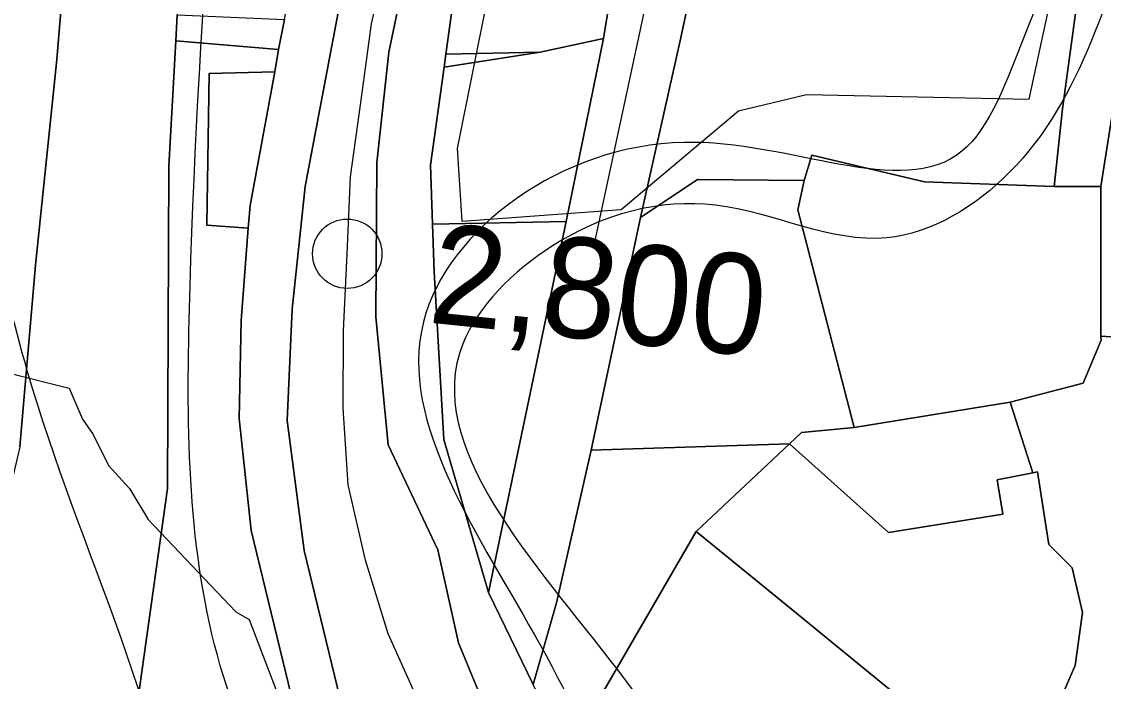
# Model space of a CAD drawing. Extents: x -510989 to -501240, y -1184665 to -1176089.
# Drawn here: x -503550.1 to -503409.8, y -1181805 to -1181719.5 of the extents above; entities that cross this region are included whole.
import ezdxf

# ---------------------------------------------------------------- set-up
doc = ezdxf.new("R2010")
doc.units = 0
for name, color, linetype in [('NAVRH_revitalizace_toku', 7, 'Continuous'), ('ostatni_plocha_x_ostatni_komunikace', 7, 'Continuous'), ('ostatni_plocha_x_silnice', 7, 'Continuous'), ('ostatni_plocha_x_zelen', 7, 'Continuous'), ('STAV_systematicke_odvodneni', 7, 'Continuous'), ('STAV_zaplavove_uzemi', 7, 'Continuous'), ('trasovani_toku', 7, 'Continuous'), ('trvaly_travni_porost', 7, 'Continuous'), ('vodni_plocha_x_vodni_tok_v_koryt_prir_n_upr', 7, 'Continuous'), ('vrstevnice_01', 7, 'Continuous'), ('zahrada', 7, 'Continuous'), ('zastavena_plocha_a_nadvori', 7, 'Continuous')]:
    doc.layers.add(name, color=color, linetype=linetype)

msp = doc.modelspace()

# ---------------------------------------------------------------- linework, layer by layer
at = {"layer": 'NAVRH_revitalizace_toku'}
msp.add_lwpolyline([(-503475.69, -1181747.84), (-503451.03, -1181632.99), (-503426.37, -1181518.14), (-503416.5, -1181455.43), (-503415.09, -1181394.83), (-503434.12, -1181325.07), (-503450.33, -1181289.84), (-503445.92, -1181259.51), (-503426.54, -1181230.05), (-503405.62, -1181211.45), (-503389.34, -1181168.82), (-503387.02, -1181132.39), (-503393.99, -1181103.71), (-503388.57, -1181053.33), (-503376.56, -1181008.43), (-503365.03, -1180968.07), (-503349.66, -1180937.32), (-503299.64, -1180920.03), (-503248.45, -1180913.62), (-503149.8, -1180895.05), (-503112.01, -1180889.28)], dxfattribs=at)
at = {"layer": 'ostatni_plocha_x_ostatni_komunikace'}
for points in [[(-503331.95, -1181627.21), (-503356.42, -1181654.86), (-503367.8, -1181665.45), (-503372.85, -1181665.03), (-503388.1, -1181683.7), (-503397.28, -1181695.13), (-503405.28, -1181710.19), (-503405.67, -1181712.64), (-503410.14, -1181740.84), (-503416.18, -1181740.84), (-503415.11, -1181730.76), (-503413.18, -1181716.47), (-503394.23, -1181679.54), (-503380.6, -1181668.42), (-503377.45, -1181663.48), (-503361.58, -1181655.84), (-503331.35, -1181621.57)], [(-503420.77, -1181819.73), (-503413.46, -1181802.94), (-503412.51, -1181796.06), (-503413.88, -1181790.29), (-503416.87, -1181787.24), (-503417.66, -1181782.3), (-503418.36, -1181777.85), (-503418.98, -1181777.97), (-503421.88, -1181768.79), (-503412.44, -1181766.36), (-503410.12, -1181760.75), (-503410.13, -1181760.24), (-503407.59, -1181760.41)]]:
    msp.add_lwpolyline(points, dxfattribs=at)
at = {"layer": 'ostatni_plocha_x_silnice'}
for points in [[(-503550.29, -1181774.59), (-503548.27, -1181751.03), (-503545.51, -1181724.37), (-503543.23, -1181696.77), (-503541.76, -1181669.56), (-503540.61, -1181644.59), (-503538.65, -1181609.24), (-503535.68, -1181564.31), (-503534.03, -1181534.18), (-503533.49, -1181524.47), (-503530.32, -1181482.78)], [(-503524.79, -1181629.12), (-503525.09, -1181633.97), (-503525.4, -1181638.39), (-503525.74, -1181643.82), (-503526.2, -1181649.27), (-503526.51, -1181654.65), (-503526.76, -1181659.09), (-503526.99, -1181663.15), (-503527.32, -1181669.07), (-503528.08, -1181684.36), (-503528.29, -1181688.84), (-503528.45, -1181692.18), (-503528.69, -1181696.2), (-503529.32, -1181707.99), (-503529.9, -1181718.57), (-503530.1, -1181721.94), (-503530.98, -1181738.22), (-503531.16, -1181779.98), (-503535.7, -1181812.4)]]:
    msp.add_lwpolyline(points, dxfattribs=at)
at = {"layer": 'ostatni_plocha_x_zelen'}
msp.add_lwpolyline([(-503421.88, -1181768.79), (-503418.98, -1181777.97), (-503423.57, -1181778.88), (-503422.85, -1181783.33), (-503434.7, -1181785.22), (-503437.67, -1181785.69), (-503450.53, -1181774.22), (-503448.94, -1181772.74), (-503442.13, -1181772.09)], close=True, dxfattribs=at)
at = {"layer": 'STAV_systematicke_odvodneni'}
for p, q in [((-503486.31, -1181699.4), (-503493.6, -1181735.9)), ((-503419.43, -1181729.51), (-503416.08, -1181714)), ((-503457.12, -1181731.03), (-503448.31, -1181728.9)), ((-503448.31, -1181728.9), (-503419.43, -1181729.51)), ((-503472.32, -1181743.81), (-503457.12, -1181731.03)), ((-503493.6, -1181735.9), (-503492.99, -1181745.33)), ((-503492.99, -1181745.33), (-503472.32, -1181743.81))]:
    msp.add_line(p, q, dxfattribs=at)
at = {"layer": 'STAV_zaplavove_uzemi'}
for points in [[(-502723.47, -1180576.88), (-502750.97, -1180610.73), (-502772.12, -1180647.75), (-502783.76, -1180692.17), (-502790.11, -1180735.54), (-502816.55, -1180769.39), (-502838.76, -1180789.49), (-502880.02, -1180813.82), (-502947.71, -1180825.45), (-502980.5, -1180833.91), (-503008.01, -1180838.14), (-503027.04, -1180827.57), (-503058.78, -1180840.26), (-503097.92, -1180865.65), (-503133.88, -1180877.28), (-503224.85, -1180888.92), (-503331.68, -1180909.01), (-503349.66, -1180914.3), (-503380.34, -1180944.98), (-503395.15, -1180996.81), (-503404.67, -1181054.99), (-503414.18, -1181088.83), (-503405.74, -1181137.71), (-503341.21, -1181192.71), (-503275.63, -1181213.86), (-503238.61, -1181228.67), (-503221.69, -1181245.6), (-503229.09, -1181273.1), (-503244.96, -1181310.12), (-503251.3, -1181333.39), (-503243.9, -1181363.01), (-503246.02, -1181393.68), (-503244.96, -1181433.88), (-503251.3, -1181477.25), (-503261.88, -1181518.5), (-503269.29, -1181530.14), (-503299, -1181579.21), (-503326.93, -1181610.62), (-503351.36, -1181638.55), (-503381.61, -1181666.47), (-503397.91, -1181682.76), (-503420.01, -1181721.16), (-503428.16, -1181736.28), (-503464.23, -1181735.12), (-503497.97, -1181758.39), (-503482.84, -1181800.28), (-503460.74, -1181841), (-503407.53, -1181883.86), (-503369.52, -1181914.83), (-503348.4, -1181945.81), (-503334.32, -1181976.78), (-503286.45, -1182017.61), (-503224.5, -1182073.92), (-503185.08, -1182121.79), (-503159.74, -1182180.92), (-503125.16, -1182269.48), (-503118.18, -1182319.52), (-503118.18, -1182384.67), (-503122.84, -1182470.78), (-503133.31, -1182562.7), (-503147.27, -1182666.25), (-503152.24, -1182800.82), (-503140.98, -1182878.25), (-503110, -1182947.24), (-503050.82, -1183014.1), (-502950.75, -1183132.78), (-502862.33, -1183242.16), (-502789.02, -1183301.5), (-502594.33, -1183372.67), (-502552.52, -1183394.35), (-502521.54, -1183433.06), (-502481.28, -1183546.12), (-502442.56, -1183663.81), (-502399.2, -1183755.19), (-502318.67, -1183838.81), (-502270.66, -1183889.92), (-502173.29, -1183977.22)], [(-502250.32, -1184002.61), (-502355.07, -1183875.41), (-502442.37, -1183790.61), (-502477.29, -1183700.82), (-502532.16, -1183578.61), (-502567.08, -1183448.91), (-502626.05, -1183402.34), (-502705.41, -1183380.59), (-502814.2, -1183349.87), (-502882.03, -1183297.39), (-502931.95, -1183237.24), (-503042.02, -1183107.97), (-503139.64, -1183018.94), (-503222.14, -1182957.59), (-503308.56, -1182839.96), (-503316.24, -1182784.92), (-503330.32, -1182756.77), (-503348.24, -1182719.65), (-503334.16, -1182651.82), (-503323.92, -1182595.5), (-503313.68, -1182526.39), (-503294.1, -1182480.5), (-503251.86, -1182396.03), (-503229.34, -1182314.37), (-503216.1, -1182227.15), (-503242.43, -1182174.5), (-503271.86, -1182129.59), (-503287.34, -1182081.58), (-503343.88, -1182028.1), (-503361.79, -1182008.91), (-503396.35, -1181952.59), (-503442.43, -1181933.39), (-503497.46, -1181888.6), (-503525.62, -1181860.44), (-503528.18, -1181837.4), (-503548.66, -1181767.01), (-503558.9, -1181729.89), (-503576.82, -1181682.53), (-503578.1, -1181621.1), (-503567.86, -1181572.46), (-503552.5, -1181536.63), (-503538.04, -1181458.36), (-503518.33, -1181411.9), (-503509.88, -1181341.51), (-503497.21, -1181207.63), (-503499.77, -1181097.56), (-503498.02, -1181031.35), (-503510.82, -1180970.85), (-503549.22, -1180952.23), (-503571.32, -1180940.6), (-503605.07, -1180937.11), (-503651.61, -1180939.44), (-503671.39, -1180917.33), (-503679.53, -1180892.89), (-503713.27, -1180871.95), (-503727.24, -1180859.15), (-503734.22, -1180833.55), (-503728.4, -1180799.81), (-503741.2, -1180770.72), (-503722.82, -1180725.17), (-503721.54, -1180703.41), (-503731.78, -1180697.01), (-503767.61, -1180699.57), (-503790.65, -1180697.01), (-503817.53, -1180697.01), (-503861.04, -1180686.77), (-503889.2, -1180675.25), (-503900.72, -1180668.85), (-503953.2, -1180679.09), (-503997.99, -1180697.01), (-504063.27, -1180722.61), (-504109.34, -1180749.49), (-504142.62, -1180776.36), (-504177.18, -1180796.84), (-504211.73, -1180817.32), (-504414.98, -1180961.5), (-504472.7, -1180998.11), (-504544.51, -1181068.5), (-504600.82, -1181143.12), (-504621.94, -1181196.62), (-504641.65, -1181267.01), (-504660.25, -1181350.62), (-504634.7, -1181398.32), (-504617.66, -1181447.72), (-504600.62, -1181492.01), (-504587, -1181548.23), (-504592.11, -1181628.29), (-504569.96, -1181682.81), (-504568.26, -1181664.07), (-504554.63, -1181621.48), (-504547.82, -1181597.63)], [(-502765.18, -1180820.83), (-502819.12, -1180854.68), (-502855.09, -1180856.79), (-502878.36, -1180851.5), (-502911.15, -1180848.33), (-502954.52, -1180870.54), (-502984.14, -1180869.48), (-503005.29, -1180861.02), (-503048.66, -1180872.66), (-503074.04, -1180895.93), (-503100.49, -1180910.74), (-503124.82, -1180934.01), (-503148.09, -1180961.51), (-503167.13, -1180991.13), (-503214.18, -1181039.04), (-503223.14, -1181058.24), (-503224.42, -1181086.39), (-503233.38, -1181129.91), (-503224.42, -1181152.95), (-503210.34, -1181174.71), (-503189.86, -1181187.51), (-503177.06, -1181216.94), (-503187.3, -1181265.58), (-503182.09, -1181326.92), (-503202.22, -1181367.18), (-503223.9, -1181396.6), (-503227, -1181422.93), (-503244.04, -1181475.59), (-503248.68, -1181509.66), (-503278.16, -1181558.16), (-503308.83, -1181601.52), (-503351.14, -1181645.95), (-503365.95, -1181659.7), (-503395.57, -1181685.09), (-503411.43, -1181722.11), (-503422.01, -1181739.03), (-503437.88, -1181747.49), (-503460.09, -1181743.26), (-503481.25, -1181748.55), (-503492.88, -1181761.25), (-503472.79, -1181803.56), (-503443.17, -1181840.58), (-503413.55, -1181857.5), (-503278.84, -1181941.97), (-503242.23, -1181977.17), (-503180.29, -1182027.85), (-503125.38, -1182098.25), (-503088.78, -1182167.23), (-503075.54, -1182217), (-503114.26, -1182162.8), (-503152.97, -1182091.56), (-503197.89, -1182048.2), (-503210.28, -1182032.71), (-503231.96, -1182021.87), (-503259.83, -1182017.22), (-503266.03, -1182021.87), (-503224.21, -1182048.2), (-503199.43, -1182076.07), (-503157.62, -1182114.79), (-503135.94, -1182159.7), (-503118.9, -1182207.71), (-503111.16, -1182251.07), (-503108.24, -1182409.43), (-503115.92, -1182478.55), (-503128.72, -1182603.98), (-503131.28, -1182696.13), (-503104.4, -1182780.6), (-503071.45, -1182869.91), (-503052.71, -1182886.94), (-502977.76, -1182944.86), (-502838.07, -1183047.07), (-502664.31, -1183174.84), (-502563.8, -1183270.24), (-502485.44, -1183353.71), (-502446.26, -1183432.07), (-502383.48, -1183571.46), (-502315.46, -1183658.04), (-502253.62, -1183724), (-502158.8, -1183808.51), (-502045.43, -1183923.94), (-501930, -1184016.7), (-501793.89, -1184089.91), (-501746.5, -1184127.32), (-501709.09, -1184197.15)], [(-502226.81, -1183999.33), (-502311.75, -1183908.57), (-502419.96, -1183792.22), (-502451.37, -1183739.86), (-502483.95, -1183647.94), (-502521.19, -1183547.88), (-502550.27, -1183461.78), (-502572.38, -1183429.2), (-502656.85, -1183386.44), (-502768.21, -1183357), (-502834.76, -1183325), (-502889.79, -1183272.53), (-502938.43, -1183213.65), (-503042.23, -1183094.94), (-503121.07, -1183000.61), (-503188.65, -1182909.1), (-503198.5, -1182830.26), (-503192.9, -1182654.04), (-503169.63, -1182457.41), (-503165.02, -1182331.94), (-503174.64, -1182244.43), (-503211.18, -1182165.58), (-503248.68, -1182104.04), (-503298.6, -1182058.14), (-503358.04, -1182010.06), (-503388.64, -1181959.36), (-503422.73, -1181920.9), (-503472.56, -1181875.44), (-503525.05, -1181800.26), (-503528.23, -1181753.72), (-503520.82, -1181644.77), (-503514.48, -1181592.94), (-503470.14, -1181471.68), (-503458.61, -1181430.33), (-503465.34, -1181377.45), (-503493.67, -1181297.01), (-503493.67, -1181272.57), (-503489.02, -1181233.01), (-503455.28, -1181146.91), (-503458.77, -1181102.69), (-503461.1, -1181050.33), (-503461.1, -1181016.59), (-503465.75, -1180995.65), (-503478.55, -1180979.36)]]:
    msp.add_spline(points, degree=3, dxfattribs=at)
at = {"layer": 'trasovani_toku'}
for p, q in [((-503504.73, -1181719.75), (-503502.49, -1181710.01)), ((-503506.06, -1181729.66), (-503504.73, -1181719.75)), ((-503507.45, -1181739.57), (-503506.06, -1181729.66)), ((-503507.85, -1181749.56), (-503507.45, -1181739.57)), ((-503508.32, -1181759.55), (-503507.85, -1181749.56)), ((-503508.4, -1181769.55), (-503508.32, -1181759.55)), ((-503507.75, -1181779.53), (-503508.4, -1181769.55)), ((-503505.49, -1181789.27), (-503507.75, -1181779.53)), ((-503502.53, -1181798.82), (-503505.49, -1181789.27)), ((-503498.44, -1181807.94), (-503502.53, -1181798.82))]:
    msp.add_line(p, q, dxfattribs=at)
msp.add_circle((-503507.85, -1181749.56), 4.5, dxfattribs=at)
at = {"layer": 'trvaly_travni_porost'}
for points in [[(-503538.65, -1181609.24), (-503540.61, -1181644.59), (-503541.76, -1181669.56), (-503543.23, -1181696.77), (-503545.51, -1181724.37), (-503548.27, -1181751.03), (-503550.29, -1181774.59), (-503555.45, -1181796.44), (-503555.72, -1181773.46), (-503556.11, -1181742.89), (-503579.22, -1181699.74), (-503586.57, -1181647.49), (-503583.52, -1181611.36), (-503567.81, -1181610.95)], [(-503492.51, -1181708.67), (-503472.41, -1181708.03), (-503474.64, -1181721.67), (-503482.83, -1181723.41), (-503495.06, -1181723.7), (-503494.11, -1181716.85)], [(-503399.84, -1181713.29), (-503400.47, -1181718.92), (-503385.68, -1181720.56), (-503384.25, -1181722.07), (-503390.4, -1181733.77), (-503395.22, -1181743.96), (-503400.43, -1181753.64), (-503404.57, -1181758.34), (-503407.59, -1181760.41), (-503410.13, -1181760.24), (-503410.14, -1181740.84), (-503405.67, -1181712.64)], [(-503482.83, -1181723.41), (-503474.64, -1181721.67), (-503479.47, -1181745.36), (-503496.81, -1181745.73), (-503497.07, -1181738.07), (-503495.3, -1181725.37)], [(-503495.06, -1181723.7), (-503482.83, -1181723.41), (-503495.3, -1181725.37)], [(-503496.81, -1181745.73), (-503479.47, -1181745.36), (-503489.52, -1181793.46), (-503495.33, -1181773.66), (-503496.59, -1181751.92)]]:
    msp.add_lwpolyline(points, close=True, dxfattribs=at)
for points in [[(-503331.35, -1181621.57), (-503361.58, -1181655.84), (-503377.45, -1181663.48), (-503380.6, -1181668.42), (-503394.23, -1181679.54), (-503413.18, -1181716.47), (-503415.11, -1181730.76), (-503416.18, -1181740.84), (-503433, -1181740.24), (-503447.63, -1181736.79), (-503448.61, -1181740.08), (-503462.44, -1181739.95), (-503469.83, -1181744.86), (-503464.63, -1181721.76), (-503451.02, -1181657.9), (-503453.25, -1181640.27), (-503467.62, -1181629.81)], [(-503451.02, -1181657.9), (-503464.63, -1181721.76), (-503469.83, -1181744.86), (-503476.23, -1181775.02), (-503480.74, -1181794.8), (-503483.74, -1181805.41), (-503489.52, -1181793.46), (-503479.47, -1181745.36), (-503474.64, -1181721.67), (-503472.41, -1181708.03)]]:
    msp.add_lwpolyline(points, dxfattribs=at)
at = {"layer": 'vodni_plocha_x_vodni_tok_v_koryt_prir_n_upr'}
for points in [[(-503459.85, -1181319.48), (-503454.34, -1181333.87), (-503453.12, -1181337.08), (-503450.66, -1181343.75), (-503448.19, -1181350.44), (-503457.94, -1181332.65), (-503456.69, -1181338.92), (-503453.74, -1181350.96), (-503446.87, -1181398.58), (-503444.57, -1181421.25), (-503443.55, -1181462.43), (-503456.91, -1181523.61), (-503471.23, -1181583.08), (-503483.83, -1181626.99), (-503488.52, -1181648.41), (-503493.38, -1181680.06), (-503502.45, -1181723.42), (-503504.04, -1181737.73), (-503504.16, -1181757.73), (-503502.53, -1181774.34), (-503496.13, -1181787.94), (-503493.42, -1181800.01), (-503486.58, -1181816.56)], [(-503508.41, -1181808.68), (-503513.45, -1181788.03), (-503515.63, -1181771.19), (-503514.98, -1181756.73), (-503513.32, -1181740.84), (-503507.01, -1181707.51), (-503502.95, -1181693.52), (-503491.97, -1181630.26), (-503474.17, -1181562.93), (-503461.97, -1181515.55), (-503453.4, -1181479.28), (-503450, -1181435.84), (-503449.34, -1181421.79), (-503459.59, -1181386.09), (-503465.5, -1181373.9), (-503467.61, -1181363.02), (-503469.75, -1181352.01), (-503471.52, -1181342.9), (-503472.07, -1181341.57), (-503476.34, -1181331.26)], [(-503486.58, -1181816.56), (-503493.42, -1181800.01), (-503496.13, -1181787.94), (-503502.53, -1181774.34), (-503504.16, -1181757.73), (-503504.04, -1181737.73), (-503502.45, -1181723.42), (-503493.38, -1181680.06), (-503488.52, -1181648.41), (-503483.83, -1181626.99), (-503471.23, -1181583.08), (-503456.91, -1181523.61), (-503443.55, -1181462.43)], [(-503453.4, -1181479.28), (-503461.97, -1181515.55), (-503474.17, -1181562.93), (-503491.97, -1181630.26), (-503502.95, -1181693.52), (-503507.01, -1181707.51), (-503513.32, -1181740.84), (-503514.98, -1181756.73), (-503515.63, -1181771.19), (-503513.45, -1181788.03), (-503508.41, -1181808.68)], [(-503476.23, -1181626.28), (-503477.24, -1181631.39), (-503478.38, -1181637.22), (-503479.27, -1181641.71), (-503480.41, -1181647.45), (-503481.44, -1181652.65), (-503482.44, -1181657.71), (-503483.32, -1181662.17), (-503484.49, -1181668.15), (-503484.83, -1181669.86), (-503487.64, -1181684.06), (-503488.54, -1181688.59), (-503489.21, -1181692), (-503489.94, -1181695.74), (-503492.51, -1181708.67), (-503494.11, -1181716.85), (-503495.06, -1181723.7), (-503495.3, -1181725.37), (-503497.07, -1181738.07), (-503496.81, -1181745.73), (-503496.59, -1181751.92), (-503495.33, -1181773.66), (-503489.52, -1181793.46), (-503483.74, -1181805.41)], [(-503514.35, -1181810), (-503520.3, -1181785.43), (-503521.88, -1181770.92), (-503521.62, -1181758.2), (-503520.69, -1181746.25), (-503520.45, -1181743.32), (-503517.23, -1181725.97), (-503516.75, -1181723.1), (-503515.97, -1181719.18), (-503513.91, -1181708.11), (-503513.23, -1181704.42), (-503511.44, -1181695.94), (-503510.64, -1181692.13), (-503509.91, -1181688.66), (-503508.97, -1181684.2), (-503505.69, -1181668.6), (-503504.45, -1181662.68), (-503503.69, -1181658.43), (-503502.81, -1181653.51), (-503501.83, -1181648.08), (-503501.07, -1181642.31), (-503500, -1181637.05), (-503499.08, -1181632.5), (-503498.12, -1181627.44)]]:
    msp.add_lwpolyline(points, dxfattribs=at)
at = {"layer": 'vrstevnice_01'}
msp.add_lwpolyline([(-503551.81, -1181765), (-503543.91, -1181767), (-503542.19, -1181771), (-503540.81, -1181773), (-503538.81, -1181777), (-503536.09, -1181780), (-503533.69, -1181784), (-503522.31, -1181796), (-503520.59, -1181797), (-503515.59, -1181810)], dxfattribs=at)
at = {"layer": 'zahrada'}
for points in [[(-503529.9, -1181718.57), (-503515.97, -1181719.18), (-503516.75, -1181723.1), (-503530.1, -1181721.94)], [(-503530.1, -1181721.94), (-503516.75, -1181723.1), (-503517.23, -1181725.97), (-503525.76, -1181726.18), (-503526.07, -1181745.86), (-503520.69, -1181746.25), (-503521.62, -1181758.2), (-503521.88, -1181770.92), (-503520.3, -1181785.43), (-503514.35, -1181810), (-503520.22, -1181817.44), (-503535.7, -1181812.4), (-503531.16, -1181779.98), (-503530.98, -1181738.22)], [(-503525.76, -1181726.18), (-503517.23, -1181725.97), (-503520.45, -1181743.32), (-503520.69, -1181746.25), (-503526.07, -1181745.86)], [(-503448.61, -1181740.08), (-503449.41, -1181743.87), (-503442.13, -1181772.09), (-503448.94, -1181772.74), (-503450.53, -1181774.22), (-503476.23, -1181775.02), (-503469.83, -1181744.86), (-503462.44, -1181739.95)], [(-503450.53, -1181774.22), (-503462.61, -1181785.56), (-503475.31, -1181807.47), (-503479.04, -1181814.8), (-503480.33, -1181812.39), (-503483.74, -1181805.41), (-503480.74, -1181794.8), (-503476.23, -1181775.02)]]:
    msp.add_lwpolyline(points, close=True, dxfattribs=at)
at = {"layer": 'zastavena_plocha_a_nadvori'}
for points in [[(-503447.63, -1181736.79), (-503433, -1181740.24), (-503416.18, -1181740.84), (-503410.14, -1181740.84), (-503410.13, -1181760.24), (-503410.12, -1181760.75), (-503412.44, -1181766.36), (-503421.88, -1181768.79), (-503442.13, -1181772.09), (-503449.41, -1181743.87), (-503448.61, -1181740.08)], [(-503418.36, -1181777.85), (-503417.66, -1181782.3), (-503416.87, -1181787.24), (-503413.88, -1181790.29), (-503412.51, -1181796.06), (-503413.46, -1181802.94), (-503420.77, -1181819.73), (-503425.13, -1181816.18), (-503436.72, -1181806.71), (-503445.02, -1181799.93), (-503450.27, -1181795.65), (-503462.61, -1181785.56), (-503450.53, -1181774.22), (-503437.67, -1181785.69), (-503434.7, -1181785.22), (-503422.85, -1181783.33), (-503423.57, -1181778.88), (-503418.98, -1181777.97)], [(-503462.61, -1181785.56), (-503450.27, -1181795.65), (-503445.02, -1181799.93), (-503436.72, -1181806.71), (-503425.13, -1181816.18), (-503420.77, -1181819.73), (-503424.76, -1181824.17), (-503427.72, -1181827.47), (-503442.41, -1181821.29), (-503454.63, -1181821.2), (-503453.44, -1181819.23), (-503462, -1181814.19), (-503466.1, -1181810.75), (-503475.31, -1181807.47)]]:
    msp.add_lwpolyline(points, close=True, dxfattribs=at)

# ---------------------------------------------------------------- texts
at = {"layer": 'trasovani_toku'}
msp.add_text('2,800', height=13, rotation=354.0914, dxfattribs=at).set_placement((-503497.53, -1181758.46))

doc.saveas('drawing.dxf')
